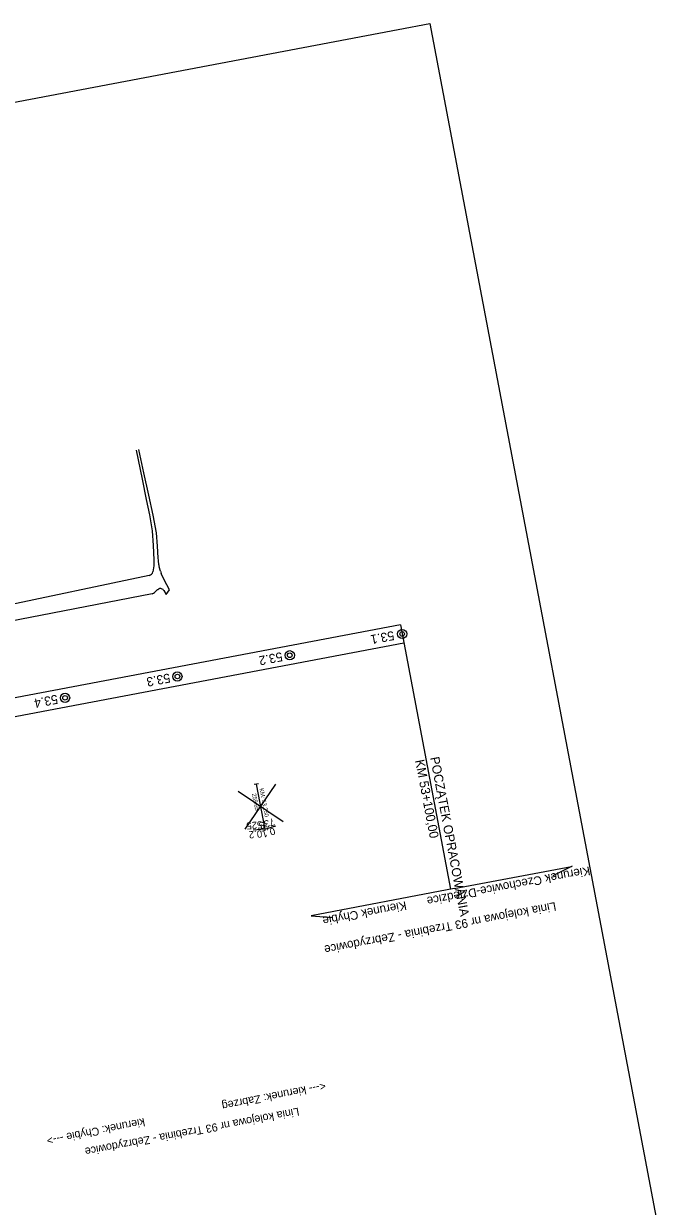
# Model space of a CAD drawing. Extents: x 6541740 to 6566395, y 5525066 to 5530361.
# Drawn here: x 6559181.2 to 6559323.4, y 5526429.9 to 5526688.7 of the extents above; entities that cross this region are included whole.
import ezdxf

# ---------------------------------------------------------------- set-up
doc = ezdxf.new("R2010")
doc.units = 0
for name, color, linetype in [('Domyślna', 7, 'Continuous'), ('ps_wymiarowanie', 7, 'Continuous'), ('TOR_PRZEK_P-komponent', 7, 'Continuous'), ('TOR_PRZEK_P-teren istniejacy', 7, 'Continuous'), ('TOR_PRZEK_P-uklad odniesienia', 7, 'Continuous'), ('TOR_PS_ODW-osadniki', 7, 'Continuous'), ('TOR_PS_OPIS_O-numery studni', 7, 'Continuous'), ('TOR_PS_OPIS_T-numeracja torow i rozjazdow', 7, 'Continuous'), ('TOR_PS_P-chodniki i place ładunkowe', 7, 'Continuous'), ('TOR_PS_T-wypelnienia', 7, 'Continuous'), ('TOR_RAMKI-ramka+tabelka 1', 7, 'Continuous')]:
    doc.layers.add(name, color=color, linetype=linetype)

# ---------------------------------------------------------------- blocks, each defined once
blk = doc.blocks.new('4010_1')
at = {"layer": 'Domyślna'}
for radius in [0.75, 0.375]:
    blk.add_circle((0, 0), radius, dxfattribs=at)

msp = doc.modelspace()

# ---------------------------------------------------------------- linework, layer by layer
at = {"layer": 'ps_wymiarowanie'}
for centre, radius, start, end in [((6559208.44, 5526568.95), 1, 281.8831, 349.4942), ((6559208.44, 5526568.95), 1, 281.8831, 349.4942), ((6559213.72, 5526570.64), 3, 186.1542, 194.5864), ((6559213.72, 5526570.64), 3, 186.1542, 194.5864), ((6559213.98, 5526569.65), 3, 194.5864, 204.5536), ((6559213.98, 5526569.65), 3, 194.5864, 204.5536), ((6559210.75, 5526564.45), 0.5, 121.4185, 134.2751), ((6559210.75, 5526564.45), 0.5, 121.4185, 134.2751), ((6559211.01, 5526564.61), 0.5, 92.2861, 121.4185), ((6559211.01, 5526564.61), 0.5, 92.2861, 121.4185), ((6559211.03, 5526564.11), 1, 51.3745, 92.2861), ((6559211.03, 5526564.11), 1, 51.3745, 92.2861), ((6559211.39, 5526564.46), 0.5, 27.5414, 51.3745), ((6559211.39, 5526564.46), 0.5, 27.5414, 51.3745)]:
    msp.add_arc(centre, radius, start, end, dxfattribs=at)
at = {"layer": 'TOR_PRZEK_P-komponent'}
for p, q in [((6559263.55, 5526557.15), (6557908.19, 5526300.24)), ((6559264.3, 5526553.17), (6558036.17, 5526320.37))]:
    msp.add_line(p, q, dxfattribs=at)
at = {"layer": 'TOR_PRZEK_P-uklad odniesienia'}
for p, q in [((6559229.63, 5526512.47), (6559236.32, 5526522.29)), ((6559229.63, 5526512.47), (6559236.32, 5526522.29)), ((6559237.89, 5526514.04), (6559228.07, 5526520.73)), ((6559237.89, 5526514.04), (6559228.07, 5526520.73))]:
    msp.add_line(p, q, dxfattribs=at)
at = {"layer": 'TOR_PS_ODW-osadniki'}
for p, q in [((6559232.54, 5526522.39), (6559231.56, 5526522.2)), ((6559232.54, 5526522.39), (6559231.56, 5526522.2)), ((6559232.05, 5526522.29), (6559233.91, 5526512.47)), ((6559232.05, 5526522.29), (6559233.91, 5526512.47)), ((6559233.89, 5526512.47), (6559231.39, 5526512.25)), ((6559233.89, 5526512.47), (6559231.39, 5526512.25)), ((6559233.91, 5526512.47), (6559236.32, 5526513.18)), ((6559233.91, 5526512.47), (6559236.32, 5526513.18))]:
    msp.add_line(p, q, dxfattribs=at)
at = {"layer": 'TOR_PS_OPIS_O-numery studni'}
for p, q in [((6559275.33, 5526499.46), (6559300.98, 5526504.32)), ((6559301.09, 5526504.34), (6559296.87, 5526502.27)), ((6559275.33, 5526499.46), (6559244.07, 5526493.53)), ((6559244.07, 5526493.53), (6559248.76, 5526493.15))]:
    msp.add_line(p, q, dxfattribs=at)
at = {"layer": 'TOR_PS_OPIS_T-numeracja torow i rozjazdow'}
msp.add_line((6559263.55, 5526557.15), (6559274.51, 5526499.3), dxfattribs=at)
msp.add_line((6559263.55, 5526557.15), (6559274.51, 5526499.3), dxfattribs=at)
at = {"layer": 'TOR_PS_P-chodniki i place ładunkowe'}
msp.add_lwpolyline([(6559323.43, 5526406.69), (6558081.21, 5526171.23), (6558027.76, 5526453.2), (6559269.98, 5526688.67)], close=True, dxfattribs=at)
at = {"layer": 'TOR_PS_T-wypelnienia'}
for p, q in [((6559208.65, 5526567.97), (6559142.66, 5526554.08)), ((6559208.65, 5526567.97), (6559142.66, 5526554.08)), ((6559209.3, 5526563.96), (6559134.31, 5526549.35)), ((6559209.3, 5526563.96), (6559134.31, 5526549.35))]:
    msp.add_line(p, q, dxfattribs=at)
for points in [[(6559205.75, 5526595.37), (6559207.11, 5526589.04), (6559207.99, 5526584.57), (6559208.68, 5526581.21), (6559209.27, 5526577.69), (6559209.53, 5526574.49), (6559209.68, 5526571.37), (6559209.67, 5526570.08), (6559209.43, 5526568.77)], [(6559205.75, 5526595.37), (6559207.11, 5526589.04), (6559207.99, 5526584.57), (6559208.68, 5526581.21), (6559209.27, 5526577.69), (6559209.53, 5526574.49), (6559209.68, 5526571.37), (6559209.67, 5526570.08), (6559209.43, 5526568.77)], [(6559210.74, 5526570.31), (6559210.64, 5526571.22), (6559210.61, 5526571.81), (6559210.48, 5526574.37), (6559210.2, 5526577.26), (6559209.51, 5526581.13), (6559208.57, 5526585.5), (6559207.46, 5526590.41), (6559206.34, 5526595.48)], [(6559210.74, 5526570.31), (6559210.64, 5526571.22), (6559210.61, 5526571.81), (6559210.48, 5526574.37), (6559210.2, 5526577.26), (6559209.51, 5526581.13), (6559208.57, 5526585.5), (6559207.46, 5526590.41), (6559206.34, 5526595.48)], [(6559211.07, 5526568.89), (6559210.82, 5526569.88)], [(6559211.07, 5526568.89), (6559210.82, 5526569.88)], [(6559212.31, 5526563.78), (6559213.04, 5526564.8), (6559211.88, 5526567.02), (6559211.25, 5526568.4)], [(6559212.31, 5526563.78), (6559213.04, 5526564.8), (6559211.88, 5526567.02), (6559211.25, 5526568.4)], [(6559209.81, 5526564.23), (6559210.4, 5526564.81)], [(6559209.81, 5526564.23), (6559210.4, 5526564.81)], [(6559210.49, 5526564.88), (6559210.75, 5526565.04)], [(6559210.49, 5526564.88), (6559210.75, 5526565.04)], [(6559211.66, 5526564.89), (6559211.7, 5526564.86)], [(6559211.66, 5526564.89), (6559211.7, 5526564.86)], [(6559211.83, 5526564.7), (6559212.31, 5526563.78)], [(6559211.83, 5526564.7), (6559212.31, 5526563.78)]]:
    msp.add_lwpolyline(points, dxfattribs=at)
msp.add_arc((6559209.11, 5526564.95), 1, 281.0285, 314.2751, dxfattribs=at)
msp.add_arc((6559209.11, 5526564.95), 1, 281.0285, 314.2751, dxfattribs=at)

# ---------------------------------------------------------------- block references
at = {"layer": 'TOR_RAMKI-ramka+tabelka 1', "xscale": 1.345963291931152, "yscale": 1.345963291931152}
for p in [(6559263.93, 5526555.16), (6559239.36, 5526550.5), (6559214.8, 5526545.85), (6559190.24, 5526541.19)]:
    msp.add_blockref('4010_1', p, dxfattribs=at)

# ---------------------------------------------------------------- texts
at = {"layer": 'TOR_PRZEK_P-teren istniejacy'}
for s, height, rotation, p in [('<--- kierunek: Zabrzeg', 1.7509, 191.2271, (6559247.05, 5526457.15)), ('Linia kolejowa nr 93 Trzebinia - Zebrzydowice', 1.7559, 190.731, (6559241.25, 5526451.56)), ('kierunek: Chybie --->', 1.7509, 191.2271, (6559207.5, 5526449.3))]:
    msp.add_text(s, height=height, rotation=rotation, dxfattribs=at).set_placement(p)
at = {"layer": 'TOR_PS_ODW-osadniki'}
for s, height, rotation, p in [('259.65', 0.9, 280.7608, (6559231.1, 5526520.18)), ('259.65', 0.9, 280.7608, (6559231.1, 5526520.18)), ('KM: 53.250', 0.9, 280.7608, (6559232.75, 5526521.33)), ('KM: 53.250', 0.9, 280.7608, (6559232.75, 5526521.33)), ('525', 1.565, 185.0502, (6559233.3, 5526514.23)), ('525', 1.565, 185.0502, (6559233.3, 5526514.23)), ('735', 1.574, 196.4714, (6559235.82, 5526514.89)), ('735', 1.574, 196.4714, (6559235.82, 5526514.89)), ('0.2', 1.565, 185.0502, (6559233.26, 5526512.23)), ('0.2', 1.565, 185.0502, (6559233.26, 5526512.23)), ('0.1', 1.574, 196.4714, (6559235.91, 5526512.88)), ('0.1', 1.574, 196.4714, (6559235.91, 5526512.88))]:
    msp.add_text(s, height=height, rotation=rotation, dxfattribs=at).set_placement(p)
at = {"layer": 'TOR_PS_OPIS_O-numery studni'}
for s, p in [('Kierunek Czechowice-Dziedzice', (6559304.84, 5526504.32)), ('Kierunek Chybie', (6559264.7, 5526496.71)), ('Linia kolejowa nr 93 Trzebinia - Zebrzydowice', (6559297.4, 5526496.54))]:
    msp.add_text(s, height=1.9, rotation=190.732, dxfattribs=at).set_placement(p)
at = {"layer": 'TOR_PS_OPIS_T-numeracja torow i rozjazdow'}
for s, p in [('KM 53+100,00', (6559266.76, 5526527.49)), ('KM 53+100,00', (6559266.76, 5526527.49)), ('POCZĄTEK OPRACOWANIA', (6559270.04, 5526528.11)), ('POCZĄTEK OPRACOWANIA', (6559270.04, 5526528.11))]:
    msp.add_text(s, height=2, rotation=280.7332, dxfattribs=at).set_placement(p)
at = {"layer": 'TOR_RAMKI-ramka+tabelka 1'}
for s, p in [('53.1', (6559261.99, 5526555.83)), ('53.2', (6559237.58, 5526551.21)), ('53.3', (6559213.03, 5526546.55)), ('53.4', (6559188.46, 5526541.9))]:
    msp.add_text(s, height=2, rotation=190.7691, dxfattribs=at).set_placement(p)

doc.saveas('drawing.dxf')
